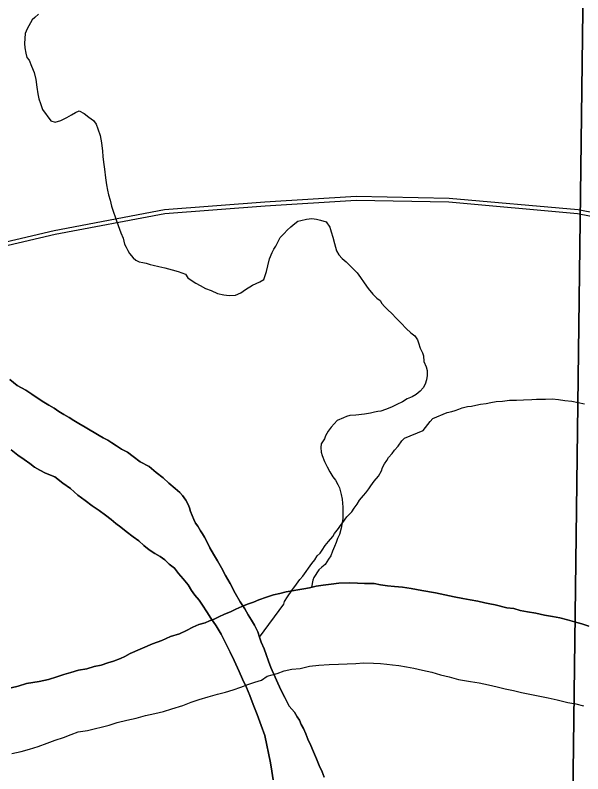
# Model space of a CAD drawing. Extents: x 2.4 to 73.1, y 4.5 to 25.6.
# Drawn here: x 45.4005 to 45.586, y 22.7197 to 22.9675 of the extents above; entities that cross this region are included whole.
import ezdxf

# ---------------------------------------------------------------- set-up
doc = ezdxf.new("R2010")
doc.units = 0
for name, color, linetype in [('GM_X_Major_River', 7, 'Continuous'), ('GM_X_Minor_River', 7, 'Continuous'), ('GM_X_Rail_Line', 7, 'Continuous'), ('GM_X_Section', 7, 'Continuous')]:
    doc.layers.add(name, color=color, linetype=linetype)

msp = doc.modelspace()

# ---------------------------------------------------------------- linework, layer by layer
at = {"layer": 'GM_X_Major_River'}
for points in [[(45.46793, 22.78704), (45.46663, 22.78934), (45.46533, 22.79145), (45.46404, 22.79357), (45.46312, 22.79567), (45.46238, 22.79701), (45.46164, 22.79816), (45.46108, 22.79912), (45.46016, 22.80066), (45.45941, 22.80162), (45.45886, 22.80277), (45.45831, 22.80411), (45.45776, 22.80545), (45.4574, 22.80659), (45.45703, 22.80774), (45.45629, 22.80908), (45.45518, 22.81062), (45.45424, 22.81158), (45.45274, 22.81293), (45.45068, 22.81468), (45.4488, 22.81642), (45.44655, 22.81816), (45.44429, 22.8201), (45.44128, 22.82167), (45.43902, 22.82341), (45.43714, 22.82477), (45.43525, 22.82575), (45.43356, 22.82692), (45.43206, 22.82789), (45.43074, 22.82868), (45.42923, 22.82946), (45.42791, 22.83024), (45.42339, 22.83297), (45.42131, 22.83414), (45.41962, 22.83512), (45.41811, 22.8361), (45.41641, 22.83707), (45.41472, 22.83805), (45.41321, 22.83921), (45.41152, 22.84019), (45.40982, 22.84117), (45.40794, 22.84234), (45.40587, 22.8437), (45.40399, 22.84506), (45.40116, 22.84662), (45.39872, 22.84856)], [(45.39872, 22.84856), (45.40116, 22.84662), (45.40399, 22.84506), (45.40587, 22.8437), (45.40794, 22.84234), (45.40982, 22.84117), (45.41152, 22.84019), (45.41321, 22.83921), (45.41472, 22.83805), (45.41641, 22.83707), (45.41811, 22.8361), (45.41962, 22.83512), (45.42131, 22.83414), (45.42339, 22.83297), (45.42791, 22.83024), (45.42923, 22.82946), (45.43074, 22.82868), (45.43206, 22.82789), (45.43356, 22.82692), (45.43525, 22.82575), (45.43714, 22.82477), (45.43902, 22.82341), (45.44128, 22.82167), (45.44429, 22.8201), (45.44655, 22.81816), (45.4488, 22.81642), (45.45068, 22.81468), (45.45274, 22.81293), (45.45424, 22.81158), (45.45518, 22.81062), (45.45629, 22.80908), (45.45703, 22.80774), (45.4574, 22.80659), (45.45776, 22.80545), (45.45831, 22.80411), (45.45886, 22.80277), (45.45941, 22.80162), (45.46016, 22.80066), (45.46108, 22.79912), (45.46164, 22.79816), (45.46238, 22.79701), (45.46312, 22.79567), (45.46404, 22.79357), (45.46533, 22.79145), (45.46663, 22.78934), (45.46793, 22.78704)], [(45.39912, 22.82557), (45.40137, 22.82382), (45.40344, 22.82246), (45.40532, 22.8211), (45.40683, 22.81993), (45.40852, 22.81896), (45.41041, 22.81798), (45.41343, 22.81679), (45.41606, 22.81466), (45.41851, 22.81291), (45.42094, 22.81078), (45.42339, 22.80903), (45.42564, 22.80728), (45.4279, 22.80573), (45.42997, 22.80418), (45.43185, 22.80282), (45.43335, 22.80146), (45.43504, 22.8003), (45.43673, 22.79894), (45.43899, 22.79719), (45.44087, 22.79583), (45.44256, 22.79429), (45.44425, 22.79293), (45.44613, 22.79176), (45.44783, 22.79078), (45.44933, 22.78962), (45.45083, 22.78827), (45.45252, 22.78691), (45.45382, 22.78518), (45.45532, 22.78344), (45.457, 22.78152), (45.45811, 22.7796), (45.45923, 22.77806), (45.46054, 22.77652), (45.46165, 22.77479), (45.46314, 22.77268), (45.46444, 22.77057), (45.46611, 22.76807), (45.46778, 22.76539), (45.46925, 22.76251), (45.47073, 22.75945), (45.47202, 22.75677), (45.47367, 22.75313), (45.47477, 22.75064), (45.47606, 22.74796), (45.47716, 22.74528), (45.47826, 22.74242), (45.47954, 22.73917), (45.48081, 22.73554), (45.48209, 22.73229), (45.48385, 22.72333), (45.48438, 22.72066), (45.48472, 22.7178)], [(45.48472, 22.7178), (45.48438, 22.72066), (45.48385, 22.72333), (45.48209, 22.73229), (45.48081, 22.73554), (45.47954, 22.73917), (45.47826, 22.74242), (45.47716, 22.74528), (45.47606, 22.74796), (45.47477, 22.75064), (45.47367, 22.75313), (45.47202, 22.75677), (45.47073, 22.75945), (45.46925, 22.76251), (45.46778, 22.76539), (45.46611, 22.76807), (45.46444, 22.77057), (45.46314, 22.77268), (45.46165, 22.77479), (45.46054, 22.77652), (45.45923, 22.77806), (45.45811, 22.7796), (45.457, 22.78152), (45.45532, 22.78344), (45.45382, 22.78518), (45.45252, 22.78691), (45.45083, 22.78827), (45.44933, 22.78962), (45.44783, 22.79078), (45.44613, 22.79176), (45.44425, 22.79293), (45.44256, 22.79429), (45.44087, 22.79583), (45.43899, 22.79719), (45.43673, 22.79894), (45.43504, 22.8003), (45.43335, 22.80146), (45.43185, 22.80282), (45.42997, 22.80418), (45.4279, 22.80573), (45.42564, 22.80728), (45.42339, 22.80903), (45.42094, 22.81078), (45.41851, 22.81291), (45.41606, 22.81466), (45.41343, 22.81679), (45.41041, 22.81798), (45.40852, 22.81896), (45.40683, 22.81993), (45.40532, 22.8211), (45.40344, 22.82246), (45.40137, 22.82382), (45.39912, 22.82557)], [(45.50147, 22.71868), (45.50073, 22.7204), (45.49982, 22.7225), (45.4989, 22.72461), (45.49798, 22.7269), (45.49707, 22.72901), (45.49615, 22.73111), (45.49541, 22.73283), (45.49468, 22.73456), (45.49394, 22.7359), (45.49339, 22.73724), (45.49265, 22.73839), (45.49172, 22.73992), (45.49004, 22.74185), (45.48856, 22.74472), (45.48727, 22.74721), (45.48396, 22.75449), (45.48324, 22.75659), (45.48251, 22.75869), (45.48178, 22.7606), (45.48086, 22.76271), (45.48032, 22.76443), (45.47977, 22.76614), (45.47866, 22.76825), (45.47774, 22.76998), (45.47663, 22.7717), (45.47551, 22.77362), (45.47403, 22.77593), (45.47236, 22.7788), (45.4707, 22.78187), (45.46922, 22.78455), (45.46793, 22.78704)], [(45.46793, 22.78704), (45.46922, 22.78455), (45.4707, 22.78187), (45.47236, 22.7788), (45.47403, 22.77593), (45.47551, 22.77362), (45.47663, 22.7717), (45.47774, 22.76998), (45.47866, 22.76825), (45.47977, 22.76614), (45.48032, 22.76443), (45.48086, 22.76271), (45.48178, 22.7606), (45.48251, 22.75869), (45.48324, 22.75659), (45.48396, 22.75449), (45.48727, 22.74721), (45.48856, 22.74472), (45.49004, 22.74185), (45.49172, 22.73992), (45.49265, 22.73839), (45.49339, 22.73724), (45.49394, 22.7359), (45.49468, 22.73456), (45.49541, 22.73283), (45.49615, 22.73111), (45.49707, 22.72901), (45.49798, 22.7269), (45.4989, 22.72461), (45.49982, 22.7225), (45.50073, 22.7204), (45.50147, 22.71868)], [(45.58791, 22.76795), (45.58565, 22.76877), (45.5832, 22.7694), (45.58094, 22.77003), (45.57848, 22.77066), (45.57603, 22.7711), (45.57338, 22.77155), (45.57055, 22.77219), (45.5679, 22.77264), (45.56544, 22.77308), (45.56337, 22.7737), (45.56109, 22.77395), (45.55732, 22.77499), (45.55562, 22.77523), (45.55392, 22.77565), (45.55165, 22.77609), (45.54919, 22.77653), (45.54673, 22.77697), (45.5439, 22.77761), (45.54088, 22.77826), (45.53785, 22.77891), (45.53331, 22.77959), (45.52991, 22.78025), (45.52707, 22.7807), (45.52442, 22.78096), (45.52215, 22.7812), (45.51987, 22.78145), (45.5178, 22.78188), (45.51628, 22.78192), (45.51457, 22.78196), (45.51229, 22.78202), (45.50963, 22.78209), (45.50621, 22.78199), (45.50374, 22.78167), (45.50107, 22.78136), (45.49878, 22.78104), (45.49668, 22.78052), (45.49477, 22.78019), (45.49286, 22.77986), (45.49096, 22.77952), (45.48905, 22.77919), (45.48695, 22.77868), (45.48484, 22.77816), (45.48255, 22.77746), (45.48006, 22.77657), (45.47833, 22.77586), (45.47641, 22.77514), (45.47449, 22.77443), (45.47257, 22.77353), (45.47084, 22.77263), (45.46892, 22.77192), (45.467, 22.77102), (45.46546, 22.77029), (45.46393, 22.76976), (45.46258, 22.76904), (45.46048, 22.76852), (45.45856, 22.76762), (45.45644, 22.76654), (45.45414, 22.76545), (45.45127, 22.76458), (45.44839, 22.76332), (45.44532, 22.76226)], [(45.44532, 22.76226), (45.44839, 22.76332), (45.45127, 22.76458), (45.45414, 22.76545), (45.45644, 22.76654), (45.45856, 22.76762), (45.46048, 22.76852), (45.46258, 22.76904), (45.46393, 22.76976), (45.46546, 22.77029), (45.467, 22.77102), (45.46892, 22.77192), (45.47084, 22.77263), (45.47257, 22.77353), (45.47449, 22.77443), (45.47641, 22.77514), (45.47833, 22.77586), (45.48006, 22.77657), (45.48255, 22.77746), (45.48484, 22.77816), (45.48695, 22.77868), (45.48905, 22.77919), (45.49096, 22.77952), (45.49286, 22.77986), (45.49477, 22.78019), (45.49668, 22.78052), (45.49878, 22.78104), (45.50107, 22.78136), (45.50374, 22.78167), (45.50621, 22.78199), (45.50963, 22.78209), (45.51229, 22.78202), (45.51457, 22.78196), (45.51628, 22.78192), (45.5178, 22.78188), (45.51987, 22.78145), (45.52215, 22.7812), (45.52442, 22.78096), (45.52707, 22.7807), (45.52991, 22.78025), (45.53331, 22.77959), (45.53785, 22.77891), (45.54088, 22.77826), (45.5439, 22.77761), (45.54673, 22.77697), (45.54919, 22.77653), (45.55165, 22.77609), (45.55392, 22.77565), (45.55562, 22.77523), (45.55732, 22.77499), (45.56109, 22.77395), (45.56337, 22.7737), (45.56544, 22.77308), (45.5679, 22.77264), (45.57055, 22.77219), (45.57338, 22.77155), (45.57603, 22.7711), (45.57848, 22.77066), (45.58094, 22.77003), (45.5832, 22.7694), (45.58565, 22.76877), (45.58791, 22.76795)], [(45.44532, 22.76226), (45.43802, 22.75903), (45.43629, 22.75812), (45.43494, 22.75739), (45.43264, 22.7565), (45.43073, 22.75598), (45.42862, 22.75528), (45.42633, 22.75476), (45.42384, 22.75407), (45.42117, 22.75357), (45.41868, 22.75287), (45.41639, 22.75217), (45.41409, 22.75147), (45.41141, 22.75058), (45.40835, 22.7499), (45.40416, 22.74925), (45.40148, 22.74837), (45.39919, 22.74786)], [(45.39919, 22.74786), (45.40148, 22.74837), (45.40416, 22.74925), (45.40835, 22.7499), (45.41141, 22.75058), (45.41409, 22.75147), (45.41639, 22.75217), (45.41868, 22.75287), (45.42117, 22.75357), (45.42384, 22.75407), (45.42633, 22.75476), (45.42862, 22.75528), (45.43073, 22.75598), (45.43264, 22.7565), (45.43494, 22.75739), (45.43629, 22.75812), (45.43802, 22.75903), (45.44532, 22.76226)], [(45.46063, 22.74402), (45.4635, 22.7449), (45.46656, 22.74577), (45.46924, 22.74646), (45.47172, 22.74716), (45.47421, 22.74805), (45.47652, 22.74894), (45.47881, 22.74964), (45.48092, 22.75034), (45.48285, 22.75162), (45.4861, 22.75249), (45.4884, 22.75338), (45.49088, 22.75389), (45.49355, 22.7542), (45.49661, 22.75488), (45.49965, 22.75519), (45.50308, 22.75548), (45.50612, 22.75559), (45.50897, 22.75571), (45.51183, 22.75583), (45.5143, 22.75596), (45.51752, 22.75587), (45.5198, 22.75581), (45.52189, 22.75557), (45.52378, 22.75534), (45.52586, 22.75509), (45.52832, 22.75465), (45.53078, 22.75421), (45.53361, 22.75357), (45.53664, 22.75292), (45.53946, 22.75209), (45.5423, 22.75145), (45.54531, 22.75061), (45.54928, 22.74994), (45.55212, 22.74949), (45.55515, 22.74884), (45.55798, 22.7482), (45.56062, 22.74756), (45.56327, 22.74693), (45.56591, 22.74629), (45.5746, 22.74455), (45.57762, 22.74391), (45.58102, 22.74306), (45.58367, 22.74261), (45.58612, 22.74198)], [(45.46063, 22.74402), (45.4635, 22.7449), (45.46656, 22.74577), (45.46924, 22.74646), (45.47172, 22.74716), (45.47421, 22.74805), (45.47652, 22.74894), (45.47881, 22.74964), (45.48092, 22.75034), (45.48285, 22.75162), (45.4861, 22.75249), (45.4884, 22.75338), (45.49088, 22.75389), (45.49355, 22.7542), (45.49661, 22.75488), (45.49965, 22.75519), (45.50308, 22.75548), (45.50612, 22.75559), (45.50897, 22.75571), (45.51183, 22.75583), (45.5143, 22.75596), (45.51752, 22.75587), (45.5198, 22.75581), (45.52189, 22.75557), (45.52378, 22.75534), (45.52586, 22.75509), (45.52832, 22.75465), (45.53078, 22.75421), (45.53361, 22.75357), (45.53664, 22.75292), (45.53946, 22.75209), (45.5423, 22.75145), (45.54531, 22.75061), (45.54928, 22.74994), (45.55212, 22.74949), (45.55515, 22.74884), (45.55798, 22.7482), (45.56062, 22.74756), (45.56327, 22.74693), (45.56591, 22.74629), (45.5746, 22.74455), (45.57762, 22.74391), (45.58102, 22.74306), (45.58367, 22.74261), (45.58612, 22.74198)], [(45.39941, 22.72639), (45.40246, 22.72707), (45.40514, 22.72776), (45.40801, 22.72864), (45.41089, 22.72971), (45.41357, 22.73078), (45.41625, 22.73166), (45.41875, 22.73255), (45.42105, 22.73344), (45.4241, 22.73393), (45.43117, 22.73565), (45.43385, 22.73653), (45.43691, 22.73722), (45.43996, 22.7379), (45.44302, 22.73877), (45.44608, 22.73945), (45.44895, 22.74014), (45.45163, 22.74102), (45.45526, 22.74207), (45.45795, 22.74314), (45.46063, 22.74402)], [(45.39941, 22.72639), (45.40246, 22.72707), (45.40514, 22.72776), (45.40801, 22.72864), (45.41089, 22.72971), (45.41357, 22.73078), (45.41625, 22.73166), (45.41875, 22.73255), (45.42105, 22.73344), (45.4241, 22.73393), (45.43117, 22.73565), (45.43385, 22.73653), (45.43691, 22.73722), (45.43996, 22.7379), (45.44302, 22.73877), (45.44608, 22.73945), (45.44895, 22.74014), (45.45163, 22.74102), (45.45526, 22.74207), (45.45795, 22.74314), (45.46063, 22.74402)]]:
    msp.add_lwpolyline(points, dxfattribs=at)
at = {"layer": 'GM_X_Minor_River'}
for points in [[(45.40811, 22.96791), (45.40695, 22.9668), (45.40598, 22.96606), (45.40438, 22.96307), (45.40378, 22.96156), (45.40351, 22.95834), (45.40366, 22.95682), (45.40399, 22.9551), (45.40434, 22.95376), (45.40507, 22.9528), (45.40579, 22.95088), (45.40668, 22.94877), (45.4072, 22.94648), (45.40751, 22.944), (45.40784, 22.9419), (45.40818, 22.94018), (45.40871, 22.93865), (45.40942, 22.93673), (45.41218, 22.93306), (45.4135, 22.93264), (45.41541, 22.93317), (45.41733, 22.93407), (45.41887, 22.93498), (45.42022, 22.9357), (45.42137, 22.93624), (45.42306, 22.93544), (45.42455, 22.93426), (45.42604, 22.93309), (45.42696, 22.93192), (45.4275, 22.93039), (45.4282, 22.92828), (45.42871, 22.9258), (45.42902, 22.92313), (45.42917, 22.92142), (45.42931, 22.91952), (45.42964, 22.91723), (45.42994, 22.91438), (45.43027, 22.91209), (45.4306, 22.91037), (45.43094, 22.90885), (45.43147, 22.90712), (45.43199, 22.90521), (45.43252, 22.90349), (45.43323, 22.90138), (45.43411, 22.89889)], [(45.43411, 22.89889), (45.435, 22.8964), (45.43572, 22.89467), (45.43624, 22.89276), (45.43679, 22.8918), (45.43733, 22.89064), (45.43787, 22.88968), (45.43898, 22.88832), (45.43991, 22.88754), (45.44103, 22.88694), (45.44217, 22.88672), (45.4433, 22.8865), (45.44462, 22.88609), (45.44557, 22.88588), (45.44745, 22.88545), (45.44934, 22.88502), (45.4518, 22.88439), (45.45368, 22.88377), (45.45613, 22.88295), (45.45686, 22.88179), (45.45798, 22.88101), (45.45947, 22.88002), (45.46097, 22.87922), (45.46266, 22.87823), (45.46454, 22.87761), (45.4666, 22.87661), (45.46868, 22.87618), (45.47039, 22.87594), (45.47248, 22.87608), (45.47421, 22.8768), (45.47575, 22.8779), (45.47807, 22.87936), (45.48038, 22.88044), (45.48172, 22.88116), (45.48255, 22.8838), (45.48298, 22.88569), (45.4836, 22.88795), (45.48442, 22.89002), (45.48501, 22.89114), (45.48561, 22.89208), (45.4862, 22.8932), (45.48701, 22.89489), (45.48837, 22.89619), (45.48935, 22.8973), (45.49051, 22.89841), (45.49187, 22.89952), (45.49284, 22.90025), (45.49379, 22.90042), (45.4957, 22.90094), (45.49742, 22.90108), (45.49893, 22.90086), (45.50026, 22.90063), (45.50214, 22.90002), (45.50324, 22.89828), (45.50377, 22.89675), (45.50429, 22.89502), (45.50481, 22.89292), (45.50551, 22.89062), (45.50624, 22.88928), (45.50735, 22.88811), (45.50865, 22.88694), (45.51217, 22.88343), (45.51327, 22.88188), (45.51456, 22.88014), (45.51584, 22.87821), (45.51731, 22.87646), (45.51861, 22.8751), (45.51973, 22.87431), (45.52027, 22.87335), (45.5212, 22.87238), (45.52231, 22.87121), (45.52343, 22.87023), (45.52509, 22.86848), (45.52657, 22.86692), (45.52824, 22.86517), (45.52972, 22.86381), (45.53103, 22.86282), (45.53194, 22.86147), (45.5323, 22.86051), (45.53283, 22.85879), (45.53355, 22.85725), (45.5339, 22.8563), (45.53405, 22.85439), (45.53476, 22.85266), (45.53511, 22.85152), (45.53507, 22.84981), (45.53485, 22.84848), (45.53443, 22.84698), (45.53383, 22.84585), (45.53285, 22.84474), (45.5315, 22.84363), (45.53015, 22.84291), (45.52861, 22.84219), (45.52707, 22.84128), (45.52515, 22.84037), (45.52342, 22.83947), (45.5215, 22.83876), (45.51997, 22.83823), (45.51901, 22.83806), (45.51787, 22.8379), (45.51653, 22.83755)], [(45.53379, 22.83185), (45.53602, 22.83486), (45.53699, 22.83579), (45.5416, 22.83776), (45.54313, 22.8381), (45.54428, 22.83845), (45.54543, 22.8388), (45.54658, 22.83934), (45.5483, 22.83968), (45.54963, 22.83984), (45.55097, 22.84018), (45.5525, 22.84052), (45.5544, 22.84067), (45.55593, 22.84101), (45.55764, 22.84134), (45.55974, 22.84148), (45.56202, 22.8418), (45.5643, 22.84174), (45.56658, 22.84188), (45.56925, 22.842), (45.57077, 22.84215), (45.57229, 22.84211), (45.57381, 22.84207), (45.5759, 22.84221), (45.57798, 22.84197), (45.58007, 22.84173), (45.58234, 22.84148), (45.58442, 22.84105), (45.5865, 22.84061)], [(45.51653, 22.83755), (45.51462, 22.83722), (45.51177, 22.83692), (45.50986, 22.83677), (45.50871, 22.83642), (45.50776, 22.83607), (45.50564, 22.83517), (45.50467, 22.83406), (45.50369, 22.83294), (45.50271, 22.83164), (45.50191, 22.83014), (45.50151, 22.8292), (45.50051, 22.82752), (45.5003, 22.82638), (45.50045, 22.82486), (45.5008, 22.82371), (45.50151, 22.82179), (45.50242, 22.82006), (45.50332, 22.81833), (45.50423, 22.81679), (45.50515, 22.81563), (45.50588, 22.81428), (45.50642, 22.81312), (45.50694, 22.81102), (45.50728, 22.80949), (45.50744, 22.80816), (45.50759, 22.80683), (45.50756, 22.80531), (45.50753, 22.80417), (45.5075, 22.80303), (45.50726, 22.80114), (45.50704, 22.80001), (45.50642, 22.79793), (45.50582, 22.79662), (45.50541, 22.7953), (45.5048, 22.79399), (45.5042, 22.79248), (45.50359, 22.79098), (45.5028, 22.78986), (45.50181, 22.78817), (45.50065, 22.78725), (45.49967, 22.78633), (45.49809, 22.7839), (45.49769, 22.78296), (45.49735, 22.78068)], [(45.48032, 22.76443), (45.48828, 22.77513), (45.48849, 22.77608), (45.48946, 22.77758), (45.49083, 22.77965), (45.49238, 22.78171), (45.49354, 22.78322), (45.49451, 22.78434), (45.49743, 22.78847), (45.4984, 22.7896), (45.49918, 22.79092), (45.50015, 22.79185), (45.50073, 22.79279), (45.50171, 22.7943), (45.50287, 22.79561), (45.50423, 22.7973), (45.50481, 22.79824), (45.50617, 22.79993), (45.50675, 22.80087), (45.50753, 22.8018), (45.50889, 22.80368), (45.51044, 22.80537), (45.51122, 22.8065), (45.51219, 22.80781), (45.51297, 22.80913), (45.51432, 22.81063), (45.5151, 22.81157), (45.51607, 22.81288), (45.51666, 22.81382), (45.51782, 22.81532), (45.51918, 22.81701), (45.52016, 22.8187), (45.52055, 22.81984), (45.52114, 22.82097), (45.52192, 22.8221), (45.52251, 22.82304), (45.52367, 22.82435), (45.52445, 22.82548), (45.52561, 22.82679), (45.52678, 22.82848), (45.52774, 22.82942), (45.53379, 22.83185)]]:
    msp.add_lwpolyline(points, dxfattribs=at)
at = {"layer": 'GM_X_Rail_Line'}
for points in [[(44.64238, 22.96344), (44.75179, 22.94321), (44.89418, 22.91826), (45.12613, 22.87371), (45.14773, 22.87), (45.16812, 22.86753), (45.1873, 22.86505), (45.20516, 22.86259), (45.22113, 22.86259), (45.24643, 22.86382), (45.27232, 22.86629), (45.3242, 22.87679), (45.37366, 22.88793), (45.41327, 22.89721), (45.44924, 22.90404), (45.4821, 22.90652), (45.51185, 22.90838), (45.54225, 22.90776), (45.58442, 22.90404), (45.62544, 22.89598)], [(44.6422, 22.96221), (44.75155, 22.9419), (44.89395, 22.91704), (45.1259, 22.87248), (45.14755, 22.86877), (45.16796, 22.8663), (45.18714, 22.86382), (45.20508, 22.86135), (45.22116, 22.86135), (45.24652, 22.86258), (45.2725, 22.86506), (45.32446, 22.87558), (45.37394, 22.88672), (45.41353, 22.896), (45.4494, 22.9028), (45.48219, 22.90528), (45.51188, 22.90713), (45.54219, 22.90652), (45.58425, 22.9028), (45.62519, 22.89476)]]:
    msp.add_lwpolyline(points, dxfattribs=at)
at = {"layer": 'GM_X_Section'}
for points in [[(45.58777, 23.11486), (45.58146, 22.61754), (45.07479, 22.6197), (45.07948, 23.12142)], [(46.09804, 23.11224), (46.09131, 22.6138), (45.58146, 22.61754), (45.58777, 23.11486)]]:
    msp.add_lwpolyline(points, close=True, dxfattribs=at)

doc.saveas('drawing.dxf')
